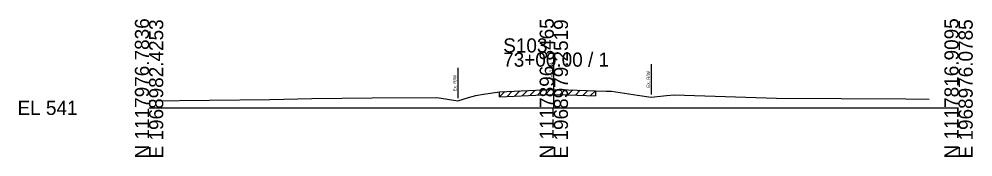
# Model space of a CAD drawing. Extents: x -26 to 163, y -10 to 24018.
# Drawn here: x -25.7 to 162.8, y 20990.3 to 21017.5 of the extents above; entities that cross this region are included whole.
import ezdxf

# ---------------------------------------------------------------- set-up
doc = ezdxf.new("R2010")
doc.units = 0
for name, color, linetype in [('RD_GPK_XS_Cell', 7, 'Continuous'), ('RD_XS_ExGround', 7, 'Continuous'), ('RD_XS_ExPaveRet', 7, 'Continuous'), ('RD_XS_ExRW', 7, 'Continuous'), ('RD_XS_TX_Elev_EX', 7, 'Continuous')]:
    doc.layers.add(name, color=color, linetype=linetype)

msp = doc.modelspace()

# ---------------------------------------------------------------- linework, layer by layer
at = {"layer": 'RD_GPK_XS_Cell'}
for p, q in [((80, 21000), (80, 21010.93)), ((0, 21000), (80, 21000)), ((80, 21000), (160, 21000))]:
    msp.add_line(p, q, dxfattribs=at)
at = {"layer": 'RD_XS_ExGround'}
msp.add_lwpolyline([(0, 21001.37), (23.84, 21001.68), (32.19, 21001.85), (44.07, 21002), (56.87, 21002.06), (57.32, 21001.99), (61.01, 21001.38), (63.14, 21002.03), (64.57, 21002.45), (66.11, 21002.69), (69.26, 21003.19), (76.42, 21003.49), (80.06, 21003.64), (82.83, 21003.55), (88.27, 21003.39), (90.33, 21003.32), (91.43, 21003.27), (96.53, 21002.53), (99.25, 21002.13), (102.29, 21002.44), (103.8, 21002.6), (121.99, 21001.98), (124.04, 21001.92), (149.6, 21001.8), (154.17, 21001.73)], dxfattribs=at)
at = {"layer": 'RD_XS_ExPaveRet'}
for p, q in [((69.26, 21002.19), (70.3, 21003.23)), ((69.26, 21002.19), (69.26, 21003.19)), ((70.76, 21002.25), (71.8, 21003.3)), ((72.26, 21002.32), (73.3, 21003.36)), ((73.76, 21002.38), (74.8, 21003.43)), ((75.26, 21002.45), (76.3, 21003.49)), ((76.42, 21002.49), (80.06, 21002.64)), ((76.76, 21002.51), (77.8, 21003.55)), ((78.26, 21002.57), (79.3, 21003.61)), ((79.76, 21002.63), (80.75, 21003.62)), ((80.06, 21002.64), (82.83, 21002.55)), ((81.26, 21002.61), (82.23, 21003.57)), ((82.76, 21002.56), (83.73, 21003.53)), ((82.83, 21002.55), (88.27, 21002.39)), ((84.26, 21002.51), (85.23, 21003.48)), ((85.76, 21002.46), (86.73, 21003.43)), ((87.26, 21002.42), (88.23, 21003.39)), ((88.27, 21003.39), (88.27, 21002.39)), ((69.26, 21002.19), (76.42, 21002.49))]:
    msp.add_line(p, q, dxfattribs=at)
at = {"layer": 'RD_XS_ExRW'}
for p, q in [((99.25, 21008.63), (99.25, 21002.63)), ((61.01, 21007.88), (61.01, 21001.88))]:
    msp.add_line(p, q, dxfattribs=at)

# ---------------------------------------------------------------- texts
at = {"layer": 'RD_GPK_XS_Cell'}
for s, p in [('N 1117976.7836', (0, 20990)), ('E 1968982.4253', (2.8, 20990)), ('N 1117896.8465', (80, 20990)), ('E 1968979.2519', (82.8, 20990)), ('N 1117816.9095', (160, 20990)), ('E 1968976.0785', (162.8, 20990))]:
    msp.add_text(s, height=2.8, rotation=90, dxfattribs=at).set_placement(p)
for s, p in [('S103', (70, 21010.93)), ('73+00.00 / 1', (70, 21008.13)), ('EL 541', (-26, 20998.6))]:
    msp.add_text(s, height=2.8, dxfattribs=at).set_placement(p)
at = {"layer": 'RD_XS_ExRW'}
for p in [(60.76, 21003.23), (99, 21003.98)]:
    msp.add_text('Ex. R/W ', height=0.65, rotation=90, dxfattribs=at).set_placement(p)
at = {"layer": 'RD_XS_TX_Elev_EX'}
msp.add_text('544.64', height=0.8, rotation=90, dxfattribs=at).set_placement((79.9, 21005.64))

doc.saveas('drawing.dxf')
